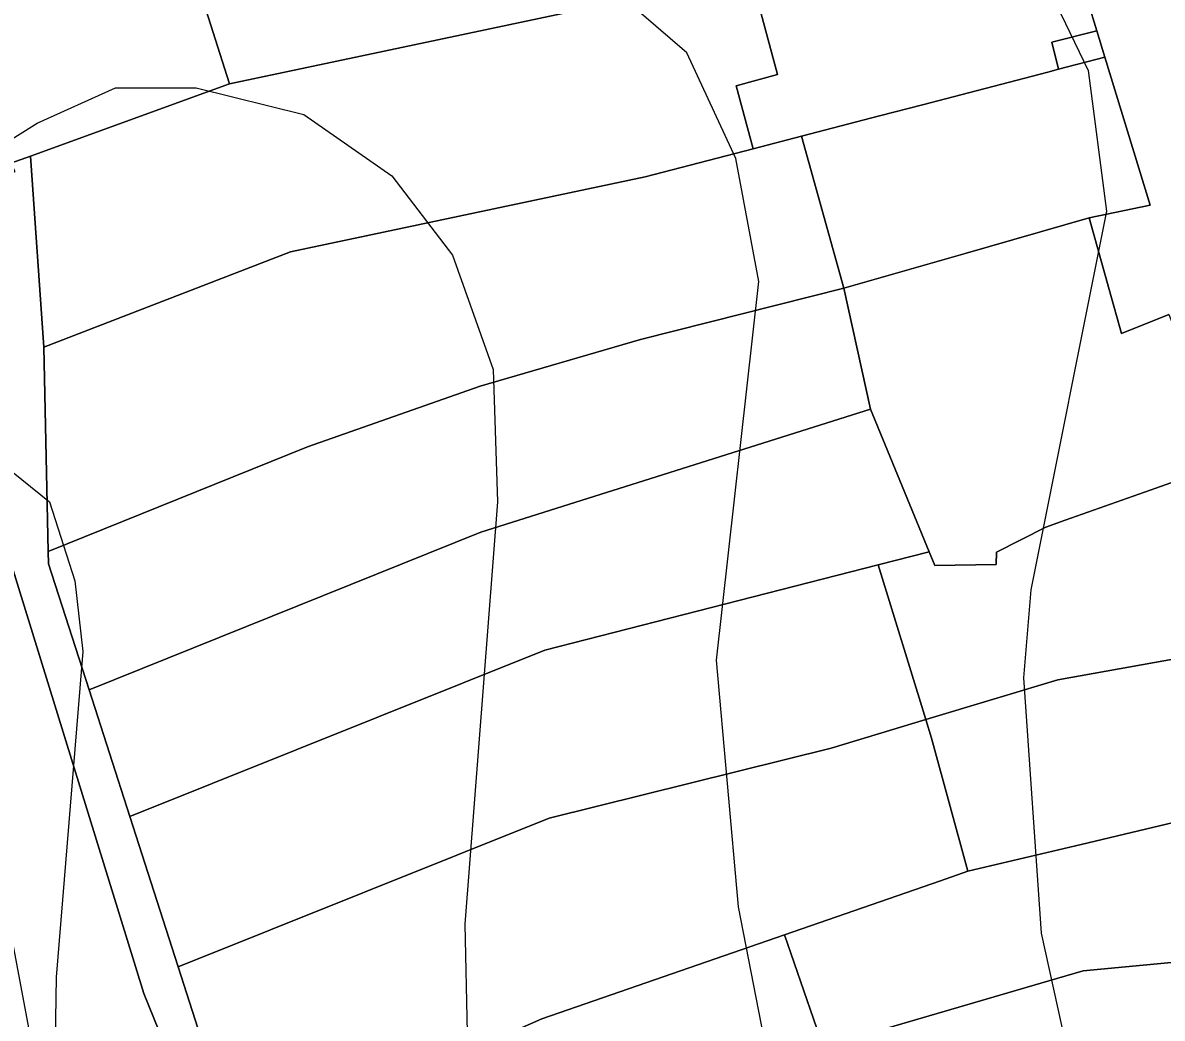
# Model space of a CAD drawing. Extents: x -510989 to -501240, y -1184665 to -1176089.
# Drawn here: x -509660.1 to -509530.7, y -1179416.7 to -1179303.6 of the extents above; entities that cross this region are included whole.
import ezdxf

# ---------------------------------------------------------------- set-up
doc = ezdxf.new("R2010")
doc.units = 0
for name, color, linetype in [('orna_puda', 7, 'Continuous'), ('ostatni_plocha_x_ostatni_komunikace', 7, 'Continuous'), ('STAV_systematicke_odvodneni', 7, 'Continuous'), ('vrstevnice_01', 7, 'Continuous'), ('vrstevnice_02', 7, 'Continuous'), ('zahrada', 7, 'Continuous'), ('zastavena_plocha_a_nadvori', 7, 'Continuous')]:
    doc.layers.add(name, color=color, linetype=linetype)

msp = doc.modelspace()

# ---------------------------------------------------------------- linework, layer by layer
at = {"layer": 'orna_puda'}
msp.add_lwpolyline([(-509917.23, -1179465.75), (-509863.35, -1179455.49), (-509821.13, -1179438.42), (-509807.97, -1179428.77), (-509773.7, -1179418.63), (-509738.37, -1179404.04), (-509661.7, -1179364.17), (-509646.38, -1179413.87), (-509629.15, -1179456.33), (-509594.88, -1179508.89), (-509601.99, -1179511.21), (-509593.87, -1179546.25), (-509579.56, -1179608.03), (-509575.69, -1179640.23), (-509571.98, -1179686.17), (-509598.04, -1179695.37), (-509681.32, -1179724.23), (-509784.58, -1179762.55), (-509812.55, -1179772.46), (-509843.4, -1179782.08), (-509873.28, -1179791.41), (-509898.66, -1179798.48), (-509924.84, -1179805.39)], dxfattribs=at)
at = {"layer": 'ostatni_plocha_x_ostatni_komunikace'}
for points in [[(-509596.12, -1179301.99), (-509624.44, -1179307.96), (-509636.63, -1179310.53), (-509640.13, -1179299.56)], [(-509529.89, -1179336.73), (-509535.27, -1179338.88), (-509536.67, -1179333.91), (-509538.97, -1179325.77), (-509532.02, -1179324.3), (-509537.19, -1179307.5), (-509538.1, -1179304.52), (-509539.12, -1179301.2)], [(-509629.15, -1179456.33), (-509646.38, -1179413.87), (-509661.7, -1179364.17), (-509663.1, -1179321.65), (-509660.99, -1179320.48), (-509661.48, -1179319.55), (-509659.25, -1179318.74), (-509657.71, -1179340.46), (-509657.22, -1179363.64), (-509657.19, -1179365.06), (-509652.58, -1179379.38), (-509647.95, -1179393.76), (-509642.47, -1179410.82), (-509635.67, -1179431.97)]]:
    msp.add_lwpolyline(points, dxfattribs=at)
at = {"layer": 'STAV_systematicke_odvodneni'}
msp.add_line((-509680.24, -1179309.07), (-509654.64, -1179442.96), dxfattribs=at)
at = {"layer": 'vrstevnice_01'}
for points in [[(-509554.69, -1179075), (-509554.5, -1179091), (-509547.81, -1179121), (-509543.5, -1179133), (-509538, -1179172), (-509548.41, -1179218), (-509550.09, -1179222), (-509559.91, -1179226), (-509563.91, -1179241), (-509574.59, -1179254), (-509577.69, -1179260), (-509578.41, -1179266), (-509576.69, -1179270), (-509571.31, -1179275), (-509558.41, -1179283), (-509545.81, -1179295), (-509539.09, -1179309), (-509537, -1179325), (-509545.59, -1179368), (-509546.41, -1179378), (-509544.41, -1179407), (-509539.81, -1179428)], [(-509669.69, -1179322), (-509658.5, -1179315), (-509649.59, -1179311), (-509640.41, -1179311), (-509628.19, -1179314), (-509618.19, -1179321), (-509611.31, -1179330), (-509606.69, -1179343), (-509606.19, -1179358), (-509609.91, -1179406), (-509609.09, -1179443)]]:
    msp.add_lwpolyline(points, dxfattribs=at)
at = {"layer": 'vrstevnice_02'}
for points in [[(-509572.19, -1179438), (-509578.81, -1179404), (-509581.31, -1179376), (-509576.5, -1179333), (-509579.09, -1179319), (-509584.69, -1179307), (-509600.91, -1179293), (-509606.5, -1179290), (-509618.41, -1179287), (-509624.5, -1179287), (-509658.31, -1179293), (-509661.69, -1179291)], [(-509664.59, -1179352), (-509657.09, -1179358), (-509654.19, -1179367), (-509653.31, -1179375), (-509656.31, -1179412), (-509657.31, -1179474)]]:
    msp.add_lwpolyline(points, dxfattribs=at)
at = {"layer": 'zahrada'}
for points in [[(-509672.41, -1179299.05), (-509643.71, -1179288.3), (-509640.13, -1179299.56), (-509636.63, -1179310.53), (-509659.25, -1179318.74), (-509661.48, -1179319.55)], [(-509577.58, -1179298.07), (-509577.44, -1179298.04), (-509574.36, -1179309.49), (-509579.08, -1179310.76), (-509577.15, -1179317.91), (-509589.42, -1179321.11), (-509629.72, -1179329.61), (-509657.71, -1179340.46), (-509659.25, -1179318.74), (-509636.63, -1179310.53), (-509624.44, -1179307.96), (-509596.12, -1179301.99)], [(-509577.15, -1179317.91), (-509571.65, -1179316.48), (-509566.84, -1179333.74), (-509589.92, -1179339.56), (-509608.16, -1179344.88), (-509627.76, -1179351.75), (-509657.22, -1179363.64), (-509657.71, -1179340.46), (-509629.72, -1179329.61), (-509589.42, -1179321.11)], [(-509566.84, -1179333.74), (-509563.8, -1179347.49), (-509608.09, -1179361.47), (-509652.58, -1179379.38), (-509657.19, -1179365.06), (-509657.22, -1179363.64), (-509627.76, -1179351.75), (-509608.16, -1179344.88), (-509589.92, -1179339.56)], [(-509608.09, -1179361.47), (-509563.8, -1179347.49), (-509557.13, -1179363.71), (-509562.92, -1179365.18), (-509600.82, -1179374.85), (-509647.95, -1179393.76), (-509652.58, -1179379.38)], [(-509600.82, -1179374.85), (-509562.92, -1179365.18), (-509557.5, -1179382.75), (-509568.28, -1179386.01), (-509600.33, -1179393.96), (-509642.47, -1179410.82), (-509647.95, -1179393.76)], [(-509557.5, -1179382.75), (-509556.86, -1179384.84), (-509552.73, -1179399.97), (-509555.86, -1179401.06), (-509573.56, -1179407.18), (-509601.16, -1179416.74), (-509635.67, -1179431.97), (-509642.47, -1179410.82), (-509600.33, -1179393.96), (-509568.28, -1179386.01)], [(-509601.16, -1179416.74), (-509573.56, -1179407.18), (-509569.19, -1179419.91), (-509592.83, -1179426.82), (-509630.81, -1179444.75), (-509635.67, -1179431.97)]]:
    msp.add_lwpolyline(points, close=True, dxfattribs=at)
at = {"layer": 'zastavena_plocha_a_nadvori'}
for points in [[(-509545.41, -1179292.74), (-509541.81, -1179291.75), (-509539.95, -1179298.51), (-509539.12, -1179301.2), (-509538.1, -1179304.52), (-509543.22, -1179305.8), (-509542.45, -1179308.88), (-509543.66, -1179309.19), (-509557.89, -1179312.9), (-509562.77, -1179314.17), (-509571.65, -1179316.48), (-509577.15, -1179317.91), (-509579.08, -1179310.76), (-509574.36, -1179309.49), (-509577.44, -1179298.04), (-509545.91, -1179290.92)], [(-509538.1, -1179304.52), (-509537.19, -1179307.5), (-509542.45, -1179308.88), (-509543.22, -1179305.8)], [(-509542.45, -1179308.88), (-509537.19, -1179307.5), (-509532.02, -1179324.3), (-509538.97, -1179325.77), (-509553.03, -1179329.79), (-509558.09, -1179331.24), (-509566.84, -1179333.74), (-509571.65, -1179316.48), (-509562.77, -1179314.17), (-509557.89, -1179312.9), (-509543.66, -1179309.19)], [(-509538.97, -1179325.77), (-509536.67, -1179333.91), (-509535.27, -1179338.88), (-509529.89, -1179336.73), (-509523.16, -1179353.53), (-509531.4, -1179356.46), (-509541.67, -1179360.11), (-509543.9, -1179360.9), (-509549.47, -1179363.73), (-509549.54, -1179365.15), (-509556.51, -1179365.25), (-509557.13, -1179363.71), (-509563.8, -1179347.49), (-509566.84, -1179333.74), (-509558.09, -1179331.24), (-509553.03, -1179329.79)], [(-509523.16, -1179353.53), (-509522.06, -1179357.11), (-509519.94, -1179356.46), (-509518.14, -1179362.33), (-509520.25, -1179362.97), (-509516.96, -1179373.63), (-509523.51, -1179374.81), (-509542.53, -1179378.22), (-509557.5, -1179382.75), (-509562.92, -1179365.18), (-509557.13, -1179363.71), (-509556.51, -1179365.25), (-509549.54, -1179365.15), (-509549.47, -1179363.73), (-509543.9, -1179360.9), (-509541.67, -1179360.11), (-509531.4, -1179356.46)], [(-509516.96, -1179373.63), (-509515.9, -1179373.3), (-509515.05, -1179383.1), (-509516.32, -1179391.34), (-509519.53, -1179392.1), (-509539.86, -1179396.92), (-509552.73, -1179399.97), (-509556.86, -1179384.84), (-509557.5, -1179382.75), (-509542.53, -1179378.22), (-509523.51, -1179374.81)], [(-509539.86, -1179396.92), (-509519.53, -1179392.1), (-509517.85, -1179398.8), (-509516.89, -1179404.45), (-509515.19, -1179408.96), (-509521.65, -1179409.57), (-509532.82, -1179410.63), (-509539.64, -1179411.28), (-509543.53, -1179412.42), (-509552.21, -1179414.95), (-509569.19, -1179419.91), (-509573.56, -1179407.18), (-509555.86, -1179401.06), (-509552.73, -1179399.97)], [(-509521.65, -1179409.57), (-509519.11, -1179413.19), (-509517.4, -1179413.55), (-509517.27, -1179420.93), (-509519.11, -1179422.45), (-509519.99, -1179423.18), (-509528.15, -1179423.57), (-509537.57, -1179424.02), (-509558.04, -1179429.89), (-509558.37, -1179428.91), (-509567.48, -1179424.86), (-509569.19, -1179419.91), (-509552.21, -1179414.95), (-509543.53, -1179412.42), (-509539.64, -1179411.28), (-509532.82, -1179410.63)]]:
    msp.add_lwpolyline(points, close=True, dxfattribs=at)

doc.saveas('drawing.dxf')
